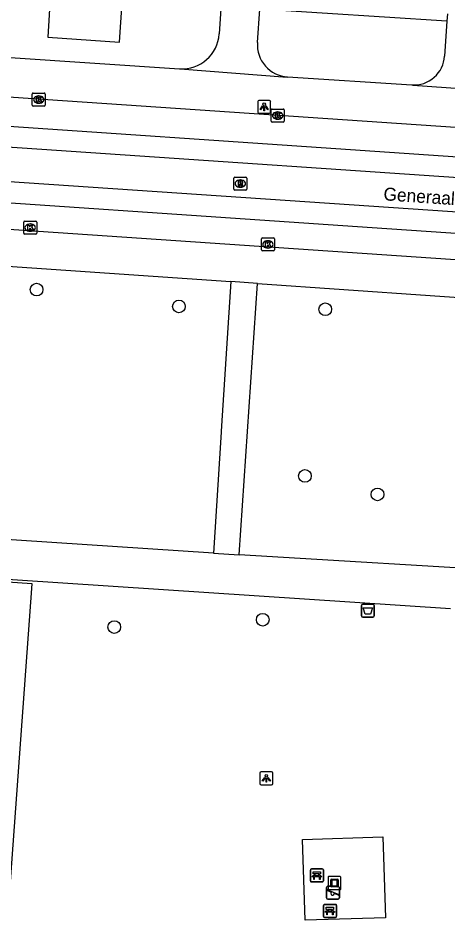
# Model space of a CAD drawing. Extents: x 161084 to 161928, y 385355 to 386522.
# Drawn here: x 161511.7 to 161544.8, y 386085.5 to 386156 of the extents above; entities that cross this region are included whole.
import ezdxf

# ---------------------------------------------------------------- set-up
doc = ezdxf.new("R2010")
doc.units = 0
for name, color, linetype in [('IMGEO_Afvalbak', 7, 'Continuous'), ('IMGEO_Bank', 7, 'Continuous'), ('IMGEO_Boom', 7, 'Continuous'), ('IMGEO_Groenvoorziening', 7, 'Continuous'), ('IMGEO_Haag', 7, 'Continuous'), ('IMGEO_Kolk', 7, 'Continuous'), ('IMGEO_Kunstobject', 7, 'Continuous'), ('IMGEO_Lichtpunt', 7, 'Continuous'), ('IMGEO_Openbare_ruimte_label', 7, 'Continuous'), ('IMGEO_Pand', 7, 'Continuous'), ('IMGEO_Rijbaan_lokaal_gesloten', 7, 'Continuous'), ('IMGEO_Rioolput', 7, 'Continuous'), ('IMGEO_Speelvoorziening', 7, 'Continuous'), ('IMGEO_Voetpad_halfverhard', 7, 'Continuous'), ('IMGEO_Voetpad_open', 7, 'Continuous')]:
    doc.layers.add(name, color=color, linetype=linetype)

msp = doc.modelspace()

# ---------------------------------------------------------------- linework, layer by layer
at = {"layer": 'IMGEO_Afvalbak'}
for p, q in [((161538.164, 386109.899), (161538.164, 386110.699)), ((161538.164, 386110.699), (161538.164, 386109.899)), ((161538.264, 386110.799), (161539.054, 386110.799)), ((161539.054, 386110.799), (161538.264, 386110.799)), ((161539.154, 386110.699), (161539.154, 386109.899)), ((161539.154, 386109.899), (161539.154, 386110.699)), ((161539.054, 386109.799), (161538.264, 386109.799)), ((161538.264, 386109.799), (161539.054, 386109.799))]:
    msp.add_line(p, q, dxfattribs=at)
msp.add_lwpolyline([(161538.307, 386110.513), (161539.011, 386110.513), (161538.862, 386110.043), (161538.456, 386110.043), (161538.307, 386110.513)], dxfattribs=at)
for centre, start, end in [((161538.264, 386110.699), 90, 180), ((161538.264, 386110.699), 90, 180), ((161539.054, 386110.699), 0, 90), ((161539.054, 386110.699), 360, 90), ((161538.264, 386109.899), 180, 270), ((161538.264, 386109.899), 180, 270), ((161539.054, 386109.899), 270, 0), ((161539.054, 386109.899), 270, 0)]:
    msp.add_arc(centre, 0.1, start, end, dxfattribs=at)
at = {"layer": 'IMGEO_Bank'}
for p, q in [((161534.228, 386089.462), (161534.228, 386090.303)), ((161534.228, 386090.303), (161534.228, 386089.462)), ((161534.303, 386090.387), (161535.144, 386090.387)), ((161535.144, 386090.387), (161534.303, 386090.387)), ((161534.537, 386089.893), (161534.537, 386089.999)), ((161534.581, 386089.999), (161534.581, 386089.893)), ((161534.869, 386090.005), (161534.587, 386090.005)), ((161534.587, 386089.887), (161534.869, 386089.887)), ((161534.875, 386089.893), (161534.875, 386089.999)), ((161534.919, 386089.999), (161534.919, 386089.893)), ((161535.228, 386090.312), (161535.228, 386089.471)), ((161535.228, 386089.471), (161535.228, 386090.312)), ((161535.153, 386089.387), (161534.312, 386089.387)), ((161534.312, 386089.387), (161535.153, 386089.387)), ((161534.925, 386089.785), (161534.532, 386089.785)), ((161535.236, 386086.732), (161535.236, 386087.573)), ((161535.236, 386087.573), (161535.236, 386086.732)), ((161535.311, 386087.657), (161536.152, 386087.657)), ((161536.152, 386087.657), (161535.311, 386087.657)), ((161535.933, 386087.055), (161535.54, 386087.055)), ((161535.545, 386087.163), (161535.545, 386087.269)), ((161535.589, 386087.269), (161535.589, 386087.163)), ((161535.877, 386087.275), (161535.595, 386087.275)), ((161535.595, 386087.157), (161535.877, 386087.157)), ((161535.883, 386087.163), (161535.883, 386087.269)), ((161535.927, 386087.269), (161535.927, 386087.163)), ((161536.236, 386087.582), (161536.236, 386086.741)), ((161536.236, 386086.741), (161536.236, 386087.582)), ((161536.161, 386086.657), (161535.32, 386086.657)), ((161535.32, 386086.657), (161536.161, 386086.657))]:
    msp.add_line(p, q, dxfattribs=at)
for points in [[(161534.475, 386089.785), (161534.333, 386089.785), (161534.445, 386089.887), (161534.531, 386089.887)], [(161534.531, 386090.005), (161534.445, 386090.005), (161534.445, 386090.166), (161535.008, 386090.166), (161535.008, 386090.005), (161534.925, 386090.005)], [(161534.925, 386089.887), (161535.008, 386089.887), (161535.12, 386089.785), (161534.981, 386089.785)], [(161534.525, 386089.778), (161534.525, 386089.571), (161534.482, 386089.571), (161534.482, 386089.778)], [(161534.975, 386089.778), (161534.975, 386089.571), (161534.931, 386089.571), (161534.931, 386089.778)], [(161535.483, 386087.055), (161535.341, 386087.055), (161535.453, 386087.157), (161535.539, 386087.157)], [(161535.539, 386087.275), (161535.453, 386087.275), (161535.453, 386087.436), (161536.016, 386087.436), (161536.016, 386087.275), (161535.933, 386087.275)], [(161535.533, 386087.048), (161535.533, 386086.841), (161535.49, 386086.841), (161535.49, 386087.048)], [(161535.933, 386087.157), (161536.016, 386087.157), (161536.128, 386087.055), (161535.989, 386087.055)], [(161535.983, 386087.048), (161535.983, 386086.841), (161535.939, 386086.841), (161535.939, 386087.048)]]:
    msp.add_lwpolyline(points, dxfattribs=at)
for centre, radius, start, end in [((161534.306, 386090.309), 0.0779, 92.4484, 184.28452), ((161534.306, 386090.309), 0.0779, 92.4484, 184.28452), ((161534.53, 386089.998), 0.00671, 2.89567, 87.10433), ((161534.53, 386089.894), 0.00671, 272.89567, 357.10433), ((161534.587, 386089.998), 0.00671, 92.89567, 177.10433), ((161534.587, 386089.894), 0.00671, 182.89567, 267.10433), ((161534.869, 386089.998), 0.00671, 2.89567, 87.10433), ((161534.869, 386089.894), 0.00671, 272.89567, 357.10433), ((161534.926, 386089.998), 0.00671, 92.89567, 177.10433), ((161534.926, 386089.894), 0.00671, 182.89567, 267.10433), ((161535.15, 386090.309), 0.0779, 2.4484, 94.28452), ((161535.15, 386090.309), 0.0779, 2.4484, 94.28452), ((161534.306, 386089.465), 0.0779, 182.4484, 274.28452), ((161534.306, 386089.465), 0.0779, 182.4484, 274.28452), ((161534.475, 386089.778), 0.00671, 2.89567, 87.10433), ((161534.532, 386089.778), 0.00671, 92.89567, 177.10433), ((161534.924, 386089.778), 0.00671, 2.89567, 87.10433), ((161534.981, 386089.778), 0.00671, 92.89567, 177.10433), ((161535.15, 386089.465), 0.0779, 272.4484, 4.28452), ((161535.15, 386089.465), 0.0779, 272.4484, 4.28452), ((161535.314, 386087.579), 0.0779, 92.4484, 184.28452), ((161535.314, 386087.579), 0.0779, 92.4484, 184.28452), ((161535.483, 386087.048), 0.00671, 2.89567, 87.10433), ((161535.54, 386087.048), 0.00671, 92.89567, 177.10433), ((161535.538, 386087.268), 0.00671, 2.89567, 87.10433), ((161535.538, 386087.164), 0.00671, 272.89567, 357.10433), ((161535.595, 386087.268), 0.00671, 92.89567, 177.10433), ((161535.595, 386087.164), 0.00671, 182.89567, 267.10433), ((161535.877, 386087.268), 0.00671, 2.89567, 87.10433), ((161535.877, 386087.164), 0.00671, 272.89567, 357.10433), ((161535.934, 386087.268), 0.00671, 92.89567, 177.10433), ((161535.934, 386087.164), 0.00671, 182.89567, 267.10433), ((161535.932, 386087.048), 0.00671, 2.89567, 87.10433), ((161535.989, 386087.048), 0.00671, 92.89567, 177.10433), ((161536.158, 386087.579), 0.0779, 2.4484, 94.28452), ((161536.158, 386087.579), 0.0779, 2.4484, 94.28452), ((161535.314, 386086.735), 0.0779, 182.4484, 274.28452), ((161535.314, 386086.735), 0.0779, 182.4484, 274.28452), ((161536.158, 386086.735), 0.0779, 272.4484, 4.28452), ((161536.158, 386086.735), 0.0779, 272.4484, 4.28452)]:
    msp.add_arc(centre, radius, start, end, dxfattribs=at)
at = {"layer": 'IMGEO_Boom'}
for centre in [(161513.115, 386135.062), (161524.096, 386133.759), (161535.37, 386133.548), (161533.804, 386120.696), (161539.402, 386119.266), (161530.556, 386109.605), (161519.103, 386109.041)]:
    msp.add_circle(centre, 0.489, dxfattribs=at)
at = {"layer": 'IMGEO_Groenvoorziening'}
msp.add_lwpolyline([(161533.627, 386092.667), (161539.824, 386092.857), (161540.015, 386086.63), (161533.818, 386086.44), (161533.627, 386092.667)], dxfattribs=at)
at = {"layer": 'IMGEO_Haag'}
msp.add_lwpolyline([(161544.753, 386155.759), (161530.32, 386156.686)], dxfattribs=at)
at = {"layer": 'IMGEO_Kolk'}
for p, q in [((161512.783, 386149.289), (161512.783, 386150.141)), ((161512.858, 386150.215), (161513.71, 386150.215)), ((161513.271, 386149.995), (161513.296, 386149.995)), ((161513.784, 386150.141), (161513.784, 386149.289)), ((161513.71, 386149.215), (161512.858, 386149.215)), ((161513.294, 386149.435), (161513.269, 386149.435)), ((161531.28, 386148.982), (161532.132, 386148.982)), ((161531.205, 386148.056), (161531.205, 386148.908)), ((161531.693, 386148.762), (161531.718, 386148.762)), ((161532.206, 386148.908), (161532.206, 386148.056)), ((161532.132, 386147.982), (161531.28, 386147.982)), ((161531.716, 386148.202), (161531.691, 386148.202)), ((161512.125, 386139.415), (161512.125, 386140.267)), ((161512.2, 386140.341), (161513.052, 386140.341)), ((161512.613, 386140.121), (161512.638, 386140.121)), ((161513.126, 386140.267), (161513.126, 386139.415)), ((161513.052, 386139.341), (161512.2, 386139.341)), ((161512.636, 386139.561), (161512.611, 386139.561)), ((161530.455, 386138.115), (161530.455, 386138.967)), ((161530.53, 386139.041), (161531.382, 386139.041)), ((161530.943, 386138.821), (161530.968, 386138.821)), ((161531.456, 386138.967), (161531.456, 386138.115)), ((161531.382, 386138.041), (161530.53, 386138.041)), ((161530.966, 386138.261), (161530.941, 386138.261))]:
    msp.add_line(p, q, dxfattribs=at)
for points in [[(161512.783, 386149.289), (161512.783, 386150.141)], [(161512.858, 386150.215), (161513.71, 386150.215)], [(161513.104, 386149.915), (161513.227, 386149.915), (161513.227, 386149.764), (161513.357, 386149.915), (161513.521, 386149.915), (161513.375, 386149.764), (161513.528, 386149.515), (161513.376, 386149.515), (161513.291, 386149.679), (161513.227, 386149.612), (161513.227, 386149.515), (161513.104, 386149.515), (161513.104, 386149.915)], [(161513.784, 386150.141), (161513.784, 386149.289)], [(161513.71, 386149.215), (161512.858, 386149.215)], [(161531.28, 386148.982), (161532.132, 386148.982)], [(161531.205, 386148.056), (161531.205, 386148.908)], [(161531.526, 386148.682), (161531.649, 386148.682), (161531.649, 386148.531), (161531.779, 386148.682), (161531.943, 386148.682), (161531.797, 386148.531), (161531.95, 386148.282), (161531.798, 386148.282), (161531.713, 386148.446), (161531.649, 386148.379), (161531.649, 386148.282), (161531.526, 386148.282), (161531.526, 386148.682)], [(161532.206, 386148.908), (161532.206, 386148.056)], [(161532.132, 386147.982), (161531.28, 386147.982)], [(161512.125, 386139.415), (161512.125, 386140.267)], [(161512.2, 386140.341), (161513.052, 386140.341)], [(161512.446, 386140.041), (161512.569, 386140.041), (161512.569, 386139.89), (161512.699, 386140.041), (161512.863, 386140.041), (161512.717, 386139.89), (161512.87, 386139.641), (161512.718, 386139.641), (161512.633, 386139.805), (161512.569, 386139.738), (161512.569, 386139.641), (161512.446, 386139.641), (161512.446, 386140.041)], [(161513.126, 386140.267), (161513.126, 386139.415)], [(161513.052, 386139.341), (161512.2, 386139.341)], [(161530.455, 386138.115), (161530.455, 386138.967)], [(161530.53, 386139.041), (161531.382, 386139.041)], [(161530.776, 386138.741), (161530.899, 386138.741), (161530.899, 386138.59), (161531.029, 386138.741), (161531.193, 386138.741), (161531.047, 386138.59), (161531.2, 386138.341), (161531.048, 386138.341), (161530.963, 386138.505), (161530.899, 386138.438), (161530.899, 386138.341), (161530.776, 386138.341), (161530.776, 386138.741)], [(161531.456, 386138.967), (161531.456, 386138.115)], [(161531.382, 386138.041), (161530.53, 386138.041)]]:
    msp.add_lwpolyline(points, dxfattribs=at)
for centre, start, end in [((161512.86, 386150.139), 91.55205, 178.44795), ((161512.86, 386150.139), 91.55205, 178.44795), ((161513.708, 386150.139), 1.55205, 88.44795), ((161513.708, 386150.139), 1.55205, 88.44795), ((161512.86, 386149.291), 181.55205, 268.44795), ((161512.86, 386149.291), 181.55205, 268.44795), ((161513.708, 386149.291), 271.55205, 358.44795), ((161513.708, 386149.291), 271.55205, 358.44795), ((161531.282, 386148.906), 91.55205, 178.44795), ((161531.282, 386148.906), 91.55205, 178.44795), ((161532.13, 386148.906), 1.55205, 88.44795), ((161532.13, 386148.906), 1.55205, 88.44795), ((161531.282, 386148.058), 181.55205, 268.44795), ((161531.282, 386148.058), 181.55205, 268.44795), ((161532.13, 386148.058), 271.55205, 358.44795), ((161532.13, 386148.058), 271.55205, 358.44795), ((161512.202, 386140.265), 91.55205, 178.44795), ((161512.202, 386140.265), 91.55205, 178.44795), ((161513.05, 386140.265), 1.55205, 88.44795), ((161513.05, 386140.265), 1.55205, 88.44795), ((161512.202, 386139.417), 181.55205, 268.44795), ((161512.202, 386139.417), 181.55205, 268.44795), ((161513.05, 386139.417), 271.55205, 358.44795), ((161513.05, 386139.417), 271.55205, 358.44795), ((161530.532, 386138.965), 91.55205, 178.44795), ((161530.532, 386138.965), 91.55205, 178.44795), ((161531.38, 386138.965), 1.55205, 88.44795), ((161531.38, 386138.965), 1.55205, 88.44795), ((161530.532, 386138.117), 181.55205, 268.44795), ((161530.532, 386138.117), 181.55205, 268.44795), ((161531.38, 386138.117), 271.55205, 358.44795), ((161531.38, 386138.117), 271.55205, 358.44795)]:
    msp.add_arc(centre, 0.0765, start, end, dxfattribs=at)
for centre, major_axis, ratio, start_param, end_param in [((161513.27, 386149.715), (-0.387, 0.002), 0.722429, 4.712389, 7.853982), ((161513.295, 386149.715), (-0.39, 0.002), 0.717154, 1.570796, 4.712389), ((161531.692, 386148.482), (-0.387, 0.002), 0.722429, 4.712389, 7.853982), ((161531.717, 386148.482), (-0.39, 0.002), 0.717154, 1.570796, 4.712389), ((161512.612, 386139.841), (-0.387, 0.002), 0.722429, 4.712389, 7.853982), ((161512.637, 386139.841), (-0.39, 0.002), 0.717154, 1.570796, 4.712389), ((161530.942, 386138.541), (-0.387, 0.002), 0.722429, 4.712389, 7.853982), ((161530.967, 386138.541), (-0.39, 0.002), 0.717154, 1.570796, 4.712389)]:
    msp.add_ellipse(centre, major_axis=major_axis, ratio=ratio, start_param=start_param, end_param=end_param, dxfattribs=at)
at = {"layer": 'IMGEO_Kunstobject'}
for p, q in [((161535.586, 386089.722), (161535.586, 386088.881)), ((161535.586, 386089.722), (161535.586, 386088.881)), ((161536.502, 386089.806), (161535.661, 386089.806)), ((161536.502, 386089.806), (161535.661, 386089.806)), ((161535.8, 386089.07), (161535.8, 386089.544)), ((161535.85, 386089.594), (161536.324, 386089.594)), ((161535.88, 386089.494), (161535.88, 386089.12)), ((161536.274, 386089.514), (161535.9, 386089.514)), ((161536.294, 386089.12), (161536.294, 386089.494)), ((161536.374, 386089.544), (161536.374, 386089.07)), ((161536.586, 386088.89), (161536.586, 386089.731)), ((161536.586, 386088.89), (161536.586, 386089.731)), ((161535.67, 386088.806), (161536.511, 386088.806)), ((161535.67, 386088.806), (161536.511, 386088.806)), ((161536.324, 386089.02), (161535.85, 386089.02)), ((161535.9, 386089.1), (161536.274, 386089.1))]:
    msp.add_line(p, q, dxfattribs=at)
for centre, radius, start, end in [((161535.664, 386089.728), 0.0779, 92.4484, 184.28452), ((161535.664, 386089.728), 0.0779, 92.4484, 184.28452), ((161535.85, 386089.544), 0.05, 90, 180), ((161535.9, 386089.494), 0.02, 90, 180), ((161535.9, 386089.12), 0.02, 180, 270), ((161536.274, 386089.494), 0.02, 360, 90), ((161536.274, 386089.12), 0.02, 270, 0), ((161536.324, 386089.544), 0.05, 360, 90), ((161536.508, 386089.728), 0.0779, 2.4484, 94.28452), ((161536.508, 386089.728), 0.0779, 2.4484, 94.28452), ((161535.664, 386088.884), 0.0779, 182.4484, 274.28452), ((161535.664, 386088.884), 0.0779, 182.4484, 274.28452), ((161535.85, 386089.07), 0.05, 180, 270), ((161536.324, 386089.07), 0.05, 270, 0), ((161536.508, 386088.884), 0.0779, 272.4484, 4.28452), ((161536.508, 386088.884), 0.0779, 272.4484, 4.28452)]:
    msp.add_arc(centre, radius, start, end, dxfattribs=at)
at = {"layer": 'IMGEO_Lichtpunt'}
for p, q in [((161530.169, 386149.555), (161530.169, 386148.748)), ((161530.169, 386149.555), (161530.169, 386148.748)), ((161531.071, 386149.65), (161530.263, 386149.65)), ((161531.071, 386149.65), (161530.263, 386149.65)), ((161531.165, 386148.748), (161531.165, 386149.555)), ((161531.165, 386148.748), (161531.165, 386149.555)), ((161530.263, 386148.654), (161531.071, 386148.654)), ((161530.263, 386148.654), (161531.071, 386148.654)), ((161530.33, 386097.776), (161530.33, 386096.969)), ((161530.33, 386097.776), (161530.33, 386096.969)), ((161531.232, 386097.871), (161530.424, 386097.871)), ((161531.232, 386097.871), (161530.424, 386097.871)), ((161531.326, 386096.969), (161531.326, 386097.776)), ((161531.326, 386096.969), (161531.326, 386097.776)), ((161530.424, 386096.875), (161531.232, 386096.875)), ((161530.424, 386096.875), (161531.232, 386096.875))]:
    msp.add_line(p, q, dxfattribs=at)
for points in [[(161530.543, 386149.219), (161530.582, 386149.191), (161530.394, 386148.929), (161530.356, 386148.956), (161530.543, 386149.219)], [(161530.645, 386149.171), (161530.692, 386149.171), (161530.692, 386148.849), (161530.645, 386148.849), (161530.645, 386149.171)], [(161530.755, 386149.191), (161530.793, 386149.218), (161530.98, 386148.956), (161530.941, 386148.928), (161530.755, 386149.191)], [(161530.704, 386097.44), (161530.743, 386097.412), (161530.555, 386097.15), (161530.517, 386097.177), (161530.704, 386097.44)], [(161530.806, 386097.392), (161530.853, 386097.392), (161530.853, 386097.07), (161530.806, 386097.07), (161530.806, 386097.392)], [(161530.916, 386097.412), (161530.954, 386097.439), (161531.141, 386097.177), (161531.102, 386097.149), (161530.916, 386097.412)]]:
    msp.add_lwpolyline(points, dxfattribs=at)
for centre in [(161530.668, 386149.353), (161530.829, 386097.574)]:
    msp.add_circle(centre, 0.0994, dxfattribs=at)
for centre, start, end in [((161530.263, 386149.555), 90, 180), ((161530.263, 386149.555), 90, 180), ((161531.071, 386149.555), 0, 90), ((161531.071, 386149.555), 0, 90), ((161530.263, 386148.748), 180, 270), ((161530.263, 386148.748), 180, 270), ((161531.071, 386148.748), 270, 0), ((161531.071, 386148.748), 270, 360), ((161530.424, 386097.776), 90, 180), ((161530.424, 386097.776), 90, 180), ((161531.232, 386097.776), 0, 90), ((161531.232, 386097.776), 0, 90), ((161530.424, 386096.969), 180, 270), ((161530.424, 386096.969), 180, 270), ((161531.232, 386096.969), 270, 0), ((161531.232, 386096.969), 270, 360)]:
    msp.add_arc(centre, 0.0946, start, end, dxfattribs=at)
at = {"layer": 'IMGEO_Pand'}
msp.add_lwpolyline([(161514.377, 386163.789), (161513.022, 386163.829), (161512.868, 386161.507), (161515.787, 386161.313), (161515.531, 386157.466), (161514.178, 386157.556), (161513.976, 386154.513), (161519.514, 386154.146), (161519.716, 386157.188), (161522.34, 386157.014), (161522.754, 386163.244)], dxfattribs=at)
at = {"layer": 'IMGEO_Rijbaan_lokaal_gesloten'}
for points in [[(161592.192, 386142.108), (161592.128, 386140.504), (161512.001, 386145.975), (161440.701, 386150.808), (161423.467, 386154.058), (161423.418, 386155.907)], [(161440.784, 386152.425), (161471.067, 386150.375), (161574.934, 386143.3), (161591.226, 386142.092), (161592.192, 386142.108)], [(161423.113, 386145.82), (161424.221, 386147.55), (161440.388, 386148.183), (161539.121, 386141.483), (161594.421, 386137.75)], [(161591.633, 386136.244), (161538.988, 386139.817), (161499.055, 386142.55), (161453.055, 386145.717), (161440.39, 386146.628)]]:
    msp.add_lwpolyline(points, dxfattribs=at)
at = {"layer": 'IMGEO_Rioolput'}
for p, q in [((161528.325, 386142.806), (161528.325, 386143.658)), ((161528.4, 386143.732), (161529.252, 386143.732)), ((161528.813, 386143.512), (161528.838, 386143.512)), ((161529.326, 386143.658), (161529.326, 386142.806)), ((161529.252, 386142.732), (161528.4, 386142.732)), ((161528.836, 386142.952), (161528.811, 386142.952))]:
    msp.add_line(p, q, dxfattribs=at)
for points in [[(161528.325, 386142.806), (161528.325, 386143.658)], [(161528.4, 386143.732), (161529.252, 386143.732)], [(161528.914, 386143.43), (161528.662, 386143.432), (161528.662, 386143.032)], [(161528.84, 386143.351), (161528.786, 386143.351), (161528.786, 386143.27)], [(161529.326, 386143.658), (161529.326, 386142.806)], [(161529.252, 386142.732), (161528.4, 386142.732)], [(161528.662, 386143.032), (161528.786, 386143.032), (161528.786, 386143.194), (161528.797, 386143.194)], [(161528.786, 386143.27), (161528.838, 386143.27)], [(161528.844, 386143.165), (161528.915, 386143.032), (161529.055, 386143.032), (161528.99, 386143.158)]]:
    msp.add_lwpolyline(points, dxfattribs=at)
for centre, radius, start, end in [((161528.402, 386143.656), 0.0765, 91.55205, 178.44795), ((161528.402, 386143.656), 0.0765, 91.55205, 178.44795), ((161528.846, 386143.255), 0.0964, 77.00612, 93.18647), ((161528.86, 386143.312), 0.0378, 276.66336, 79.67722), ((161528.913, 386143.32), 0.109, 350.36119, 89.41601), ((161529.25, 386143.656), 0.0765, 1.55205, 88.44795), ((161529.25, 386143.656), 0.0765, 1.55205, 88.44795), ((161528.402, 386142.808), 0.0765, 181.55205, 268.44795), ((161528.402, 386142.808), 0.0765, 181.55205, 268.44795), ((161528.796, 386143.141), 0.0533, 26.02933, 88.69889), ((161528.822, 386143.459), 0.19, 274.7715, 282.96867), ((161528.911, 386143.32), 0.112, 277.58423, 350.98172), ((161528.895, 386143.105), 0.108, 29.51342, 73.79051), ((161529.25, 386142.808), 0.0765, 271.55205, 358.44795), ((161529.25, 386142.808), 0.0765, 271.55205, 358.44795)]:
    msp.add_arc(centre, radius, start, end, dxfattribs=at)
for centre, major_axis, ratio, start_param, end_param in [((161528.812, 386143.232), (-0.387, 0.002), 0.722429, 4.712389, 7.853982), ((161528.837, 386143.232), (-0.39, 0.002), 0.717154, 1.570796, 4.712389)]:
    msp.add_ellipse(centre, major_axis=major_axis, ratio=ratio, start_param=start_param, end_param=end_param, dxfattribs=at)
at = {"layer": 'IMGEO_Speelvoorziening'}
for p, q in [((161535.472, 386088.152), (161535.472, 386088.952)), ((161535.472, 386088.952), (161535.472, 386088.152)), ((161535.855, 386088.58), (161535.516, 386088.717)), ((161535.541, 386088.777), (161536.417, 386088.424)), ((161535.572, 386089.052), (161536.362, 386089.052)), ((161536.362, 386089.052), (161535.572, 386089.052)), ((161536.393, 386088.364), (161536.053, 386088.501)), ((161536.462, 386088.952), (161536.462, 386088.152)), ((161536.462, 386088.152), (161536.462, 386088.952)), ((161536.362, 386088.052), (161535.572, 386088.052)), ((161535.572, 386088.052), (161536.362, 386088.052))]:
    msp.add_line(p, q, dxfattribs=at)
for centre, radius, start, end in [((161535.572, 386088.952), 0.1, 90, 180), ((161535.572, 386088.952), 0.1, 90, 180), ((161535.529, 386088.747), 0.0327, 68.07798, 248.07798), ((161535.934, 386088.49), 0.12, 130.99278, 5.16318), ((161536.362, 386088.952), 0.1, 0, 90), ((161536.362, 386088.952), 0.1, 360, 90), ((161536.405, 386088.394), 0.0327, 248.07798, 68.07798), ((161535.572, 386088.152), 0.1, 180, 270), ((161535.572, 386088.152), 0.1, 180, 270), ((161536.362, 386088.152), 0.1, 270, 0), ((161536.362, 386088.152), 0.1, 270, 0)]:
    msp.add_arc(centre, radius, start, end, dxfattribs=at)
at = {"layer": 'IMGEO_Voetpad_halfverhard'}
for points in [[(161528.091, 386135.688), (161527.383, 386124.546), (161527.327, 386123.661), (161526.761, 386114.744)], [(161528.734, 386114.614), (161530.138, 386135.542)], [(161526.761, 386114.744), (161479.214, 386117.886)], [(161473.968, 386115.174), (161545.024, 386110.483)], [(161526.761, 386114.744), (161528.734, 386114.614)], [(161550.958, 386113.278), (161528.734, 386114.614)]]:
    msp.add_lwpolyline(points, dxfattribs=at)
at = {"layer": 'IMGEO_Voetpad_open'}
for points in [[(161529.776, 386193.243), (161527.199, 386154.776)], [(161530.144, 386154.106), (161530.32, 386156.686)], [(161544.791, 386156.332), (161544.753, 386155.759)], [(161544.753, 386155.759), (161544.573, 386153.065)], [(161504.48, 386153.383), (161504.531, 386153.38), (161524.139, 386152.081)], [(161524.139, 386152.081), (161524.188, 386152.072), (161532.426, 386151.452), (161532.467, 386151.454)], [(161532.467, 386151.454), (161542.045, 386150.839)], [(161542.045, 386150.839), (161542.118, 386150.824), (161551.302, 386150.185), (161551.42, 386150.191)], [(161565.478, 386146.204), (161508.273, 386150.078)], [(161440.379, 386144.594), (161500, 386140.47), (161591.537, 386134.233)], [(161480.793, 386138.89), (161500, 386137.604), (161528.091, 386135.688)], [(161530.138, 386135.542), (161528.091, 386135.688)], [(161530.138, 386135.542), (161550.119, 386134.142)], [(161473.15, 386103.571), (161472.055, 386088.194), (161510.821, 386085.55), (161512.766, 386112.379), (161473.963, 386114.987)]]:
    msp.add_lwpolyline(points, dxfattribs=at)
for centre, radius, start, end in [((161524.318, 386154.963), 2.887, 266.45245, 356.28952), ((161532.628, 386153.938), 2.489, 176.13166, 266.30134), ((161542.198, 386153.214), 2.379, 266.30861, 356.42168)]:
    msp.add_arc(centre, radius, start, end, dxfattribs=at)

# ---------------------------------------------------------------- texts
at = {"layer": 'IMGEO_Openbare_ruimte_label'}
msp.add_text('Generaal Marshallweg', height=1, rotation=356.1021, dxfattribs=at).set_placement((161539.839, 386141.95))

doc.saveas('drawing.dxf')
